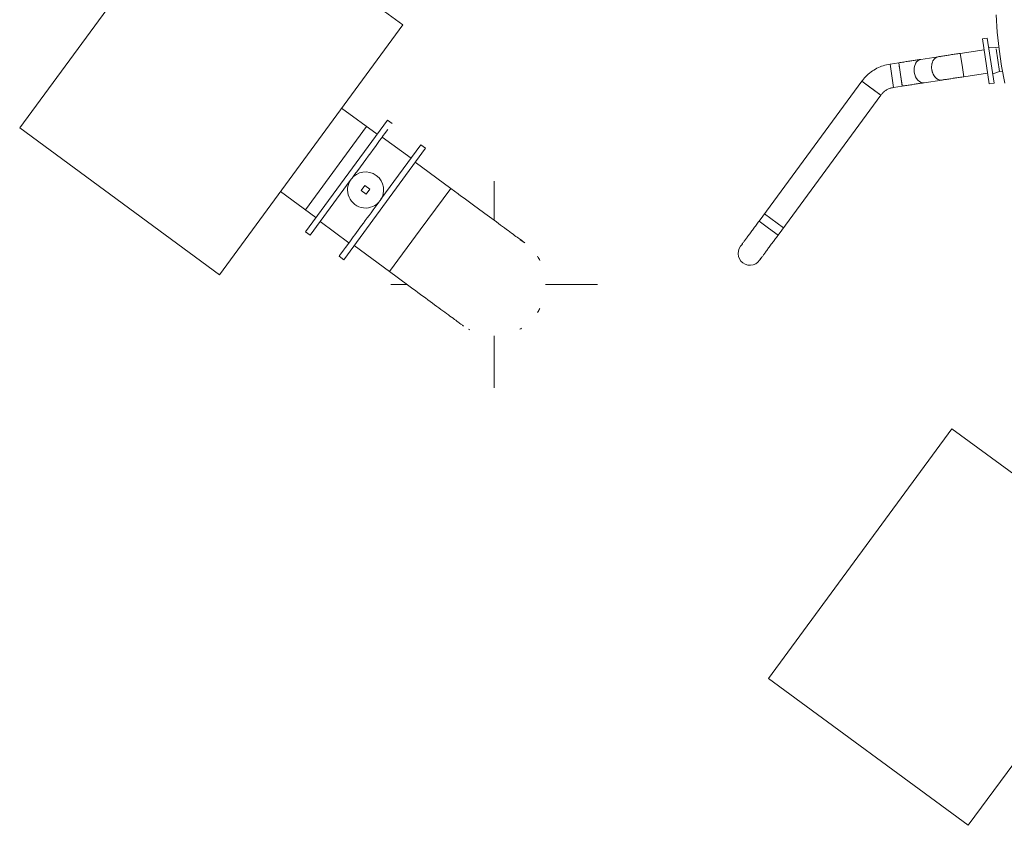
# Model space of a CAD drawing. Header units: metres. Extents: x 135583 to 135939, y 457896 to 458258.
# Tile 430 of 599: x 135773.28 to 135778.05, y 458006.84 to 458010.74. Entities that reach past the tile are written whole.
import ezdxf

# ---------------------------------------------------------------- set-up
doc = ezdxf.new("R2010")
doc.units = ezdxf.units.M
doc.linetypes.add('Hidden', pattern=[4, 2, -2])
doc.layers.add('NIEUWE INSTALLATIE', color=250, linetype='Continuous', lineweight=0)

msp = doc.modelspace()

# ---------------------------------------------------------------- linework, layer by layer
at = {"layer": 'NIEUWE INSTALLATIE'}
for p, q in [((135774.1663, 458011.428), (135773.2782, 458010.2191)), ((135775.1334, 458010.7175), (135774.1663, 458011.428)), ((135774.2453, 458009.5087), (135775.1334, 458010.7175)), ((135777.9639, 458010.6536), (135777.9402, 458010.65)), ((135777.9735, 458010.4326), (135777.9402, 458010.65)), ((135777.9972, 458010.4363), (135777.9639, 458010.6536)), ((135777.9482, 458010.5978), (135777.8327, 458010.5801)), ((135778.0052, 458010.6083), (135777.9707, 458010.6093)), ((135778.0211, 458010.6108), (135778.0052, 458010.6083)), ((135778.023, 458010.4918), (135778.0061, 458010.6026)), ((135777.5349, 458010.5346), (135777.4927, 458010.5281)), ((135777.5349, 458010.5346), (135777.5435, 458010.4781)), ((135777.7262, 458010.5638), (135777.6414, 458010.5509)), ((135777.8413, 458010.5236), (135777.8327, 458010.5801)), ((135777.8327, 458010.5801), (135777.8413, 458010.5236)), ((135777.5014, 458010.4717), (135777.4927, 458010.5281)), ((135777.4927, 458010.5281), (135777.51, 458010.4152)), ((135777.85, 458010.4672), (135777.8413, 458010.5236)), ((135777.8413, 458010.5236), (135777.85, 458010.4672)), ((135777.9904, 458010.4806), (135778.023, 458010.4918)), ((135778.023, 458010.4918), (135778.0395, 458010.4943)), ((135777.3555, 458010.4451), (135776.8584, 458009.7684)), ((135777.3555, 458010.4451), (135777.4016, 458010.4112)), ((135777.4477, 458010.3774), (135777.3555, 458010.4451)), ((135777.51, 458010.4152), (135777.5014, 458010.4717)), ((135777.5435, 458010.4781), (135777.5522, 458010.4216)), ((135777.6587, 458010.4379), (135777.7434, 458010.4509)), ((135777.85, 458010.4672), (135777.9655, 458010.4848)), ((135777.4016, 458010.4112), (135777.4477, 458010.3774)), ((135777.51, 458010.4152), (135777.5522, 458010.4216)), ((135777.9735, 458010.4326), (135777.9972, 458010.4363)), ((135776.9505, 458009.7008), (135777.4477, 458010.3774)), ((135775.009, 458010.1884), (135774.8373, 458010.3146)), ((135774.6626, 458009.717), (135775.0593, 458010.2569)), ((135775.0819, 458010.2404), (135775.0593, 458010.2569)), ((135773.2782, 458010.2191), (135774.2453, 458009.5087)), ((135775.1733, 458010.0727), (135775.0339, 458010.1751)), ((135775.1733, 458010.0727), (135775.0339, 458010.1751)), ((135774.8472, 458009.5814), (135775.2439, 458010.1214)), ((135775.2213, 458010.1379), (135775.0274, 458009.8741)), ((135775.2439, 458010.1214), (135775.2213, 458010.1379)), ((135775.3652, 458009.9267), (135775.1935, 458010.0529)), ((135774.6852, 458009.7004), (135774.879, 458009.9643)), ((135775.5758, 458009.7718), (135775.5758, 458009.9618)), ((135774.95, 458009.9401), (135774.9323, 458009.916)), ((135774.9323, 458009.916), (135774.9564, 458009.8982)), ((135774.9742, 458009.9224), (135774.95, 458009.9401)), ((135774.9564, 458009.8982), (135774.9742, 458009.9224)), ((135775.3652, 458009.9267), (135775.2172, 458009.7253)), ((135775.2172, 458009.7253), (135775.3652, 458009.9267)), ((135775.4014, 458009.9001), (135775.3652, 458009.9267)), ((135774.5413, 458009.9116), (135774.7129, 458009.7855)), ((135774.7331, 458009.7657), (135774.8726, 458009.6633)), ((135774.7331, 458009.7657), (135774.8726, 458009.6633)), ((135775.2172, 458009.7253), (135775.0691, 458009.5238)), ((135775.0691, 458009.5238), (135775.2172, 458009.7253)), ((135776.9045, 458009.7346), (135776.8584, 458009.7684)), ((135776.8584, 458009.7684), (135776.9045, 458009.7346)), ((135776.9505, 458009.7008), (135776.9045, 458009.7346)), ((135776.9045, 458009.7346), (135776.9505, 458009.7008)), ((135774.6626, 458009.717), (135774.6852, 458009.7004)), ((135774.8975, 458009.6499), (135775.0691, 458009.5238)), ((135774.8246, 458009.598), (135774.8472, 458009.5814)), ((135775.0691, 458009.5238), (135775.1054, 458009.4972)), ((135775.0758, 458009.4618), (135775.1536, 458009.4618)), ((135775.8249, 458009.4618), (135776.0758, 458009.4618)), ((135775.5758, 458008.9618), (135775.5758, 458009.2127)), ((135777.7928, 458008.7637), (135776.9047, 458007.5548)), ((135778.7599, 458008.0532), (135777.7928, 458008.7637)), ((135777.8717, 458006.8444), (135778.7599, 458008.0532)), ((135776.9047, 458007.5548), (135777.8717, 458006.8444))]:
    msp.add_line(p, q, dxfattribs=at)
at = {"layer": 'NIEUWE INSTALLATIE', "linetype": 'Hidden'}
for p, q in [((135774.6622, 458009.8228), (135774.9582, 458010.2257)), ((135774.6622, 458009.8228), (135774.9582, 458010.2257)), ((135776.9762, 458009.7358), (135776.8842, 458009.8034)), ((135776.9762, 458009.7358), (135776.8842, 458009.8034))]:
    msp.add_line(p, q, dxfattribs=at)
at = {"layer": 'NIEUWE INSTALLATIE', "flags": 128}
for points in [[(135778.0062, 458010.7659), (135778.0119, 458010.6829), (135778.0209, 458010.6003), (135778.0332, 458010.5181), (135778.0487, 458010.4364)], [(135777.5349, 458010.5346), (135777.5409, 458010.5355), (135777.5469, 458010.5364), (135777.5529, 458010.5374), (135777.5589, 458010.5383), (135777.5648, 458010.5392), (135777.5707, 458010.5401), (135777.5765, 458010.541), (135777.5823, 458010.5418), (135777.588, 458010.5427), (135777.5936, 458010.5436), (135777.5991, 458010.5444), (135777.6045, 458010.5452), (135777.6097, 458010.546), (135777.6149, 458010.5468), (135777.6199, 458010.5476), (135777.6249, 458010.5484), (135777.6296, 458010.5491), (135777.6342, 458010.5498), (135777.6387, 458010.5505), (135777.6414, 458010.5509)], [(135777.8327, 458010.5801), (135777.8267, 458010.5792), (135777.8206, 458010.5783), (135777.8146, 458010.5774), (135777.8087, 458010.5765), (135777.8027, 458010.5756), (135777.7969, 458010.5747), (135777.791, 458010.5738), (135777.7853, 458010.5729), (135777.7796, 458010.572), (135777.774, 458010.5712), (135777.7685, 458010.5703), (135777.7631, 458010.5695), (135777.7578, 458010.5687), (135777.7527, 458010.5679), (135777.7476, 458010.5671), (135777.7427, 458010.5664), (135777.7379, 458010.5657), (135777.7333, 458010.5649), (135777.7289, 458010.5643), (135777.7262, 458010.5638)], [(135777.4927, 458010.5281), (135777.4845, 458010.5267), (135777.4763, 458010.5249), (135777.4682, 458010.5229), (135777.4601, 458010.5205), (135777.4522, 458010.5177), (135777.4444, 458010.5147), (135777.4367, 458010.5113), (135777.4292, 458010.5077), (135777.4218, 458010.5037), (135777.4146, 458010.4995), (135777.4075, 458010.4949), (135777.4007, 458010.4901), (135777.394, 458010.485), (135777.3875, 458010.4797), (135777.3813, 458010.4741), (135777.3753, 458010.4682), (135777.3695, 458010.4621), (135777.364, 458010.4558), (135777.3587, 458010.4493), (135777.3555, 458010.4451)], [(135777.7434, 458010.4509), (135777.7478, 458010.4515), (135777.7523, 458010.4522), (135777.757, 458010.4529), (135777.7618, 458010.4537), (135777.7667, 458010.4544), (135777.7718, 458010.4552), (135777.777, 458010.456), (135777.7823, 458010.4568), (135777.7878, 458010.4576), (135777.7933, 458010.4585), (135777.799, 458010.4594), (135777.8047, 458010.4602), (135777.8104, 458010.4611), (135777.8163, 458010.462), (135777.8222, 458010.4629), (135777.8281, 458010.4638), (135777.8341, 458010.4647), (135777.8401, 458010.4656), (135777.8461, 458010.4666), (135777.85, 458010.4672)], [(135777.4477, 458010.3774), (135777.45, 458010.3804), (135777.4524, 458010.3834), (135777.455, 458010.3862), (135777.4576, 458010.3889), (135777.4604, 458010.3915), (135777.4633, 458010.394), (135777.4662, 458010.3964), (135777.4693, 458010.3987), (135777.4724, 458010.4008), (135777.4757, 458010.4028), (135777.479, 458010.4047), (135777.4824, 458010.4065), (135777.4858, 458010.4081), (135777.4893, 458010.4096), (135777.4929, 458010.4109), (135777.4965, 458010.4121), (135777.5002, 458010.4131), (135777.5039, 458010.414), (135777.5076, 458010.4148), (135777.51, 458010.4152)], [(135777.6587, 458010.4379), (135777.6543, 458010.4372), (135777.6498, 458010.4365), (135777.6452, 458010.4358), (135777.6404, 458010.4351), (135777.6354, 458010.4343), (135777.6303, 458010.4336), (135777.6251, 458010.4328), (135777.6198, 458010.4319), (135777.6143, 458010.4311), (135777.6088, 458010.4303), (135777.6032, 458010.4294), (135777.5975, 458010.4285), (135777.5917, 458010.4276), (135777.5858, 458010.4268), (135777.5799, 458010.4259), (135777.574, 458010.4249), (135777.568, 458010.424), (135777.562, 458010.4231), (135777.556, 458010.4222), (135777.5522, 458010.4216)], [(135775.7238, 458009.6633), (135775.7228, 458009.664), (135775.7215, 458009.665), (135775.7197, 458009.6663), (135775.7174, 458009.668), (135775.7146, 458009.6701), (135775.7112, 458009.6725), (135775.7074, 458009.6753), (135775.7031, 458009.6785), (135775.6984, 458009.682), (135775.6931, 458009.6858), (135775.6874, 458009.69), (135775.6812, 458009.6946), (135775.6746, 458009.6994), (135775.6675, 458009.7046), (135775.66, 458009.7101), (135775.6521, 458009.716), (135775.6438, 458009.7221), (135775.6351, 458009.7284), (135775.626, 458009.7351), (135775.6166, 458009.742), (135775.6068, 458009.7492), (135775.5967, 458009.7566), (135775.5863, 458009.7643), (135775.5756, 458009.7721), (135775.5646, 458009.7802), (135775.5534, 458009.7885), (135775.5419, 458009.7969), (135775.5302, 458009.8055), (135775.5183, 458009.8143), (135775.5061, 458009.8232), (135775.4939, 458009.8322), (135775.4814, 458009.8413), (135775.4689, 458009.8505), (135775.4562, 458009.8598), (135775.4435, 458009.8692), (135775.4307, 458009.8786), (135775.4178, 458009.8881), (135775.4049, 458009.8975), (135775.4014, 458009.9001)], [(135776.8584, 458009.7684), (135776.8548, 458009.7635), (135776.8512, 458009.7586), (135776.8476, 458009.7537), (135776.8441, 458009.7489), (135776.8405, 458009.744), (135776.837, 458009.7393), (135776.8335, 458009.7345), (135776.8301, 458009.7298), (135776.8266, 458009.7252), (135776.8233, 458009.7206), (135776.82, 458009.7161), (135776.8168, 458009.7117), (135776.8136, 458009.7074), (135776.8105, 458009.7032), (135776.8075, 458009.6991), (135776.8045, 458009.6951), (135776.8017, 458009.6912), (135776.7989, 458009.6875), (135776.7963, 458009.6838), (135776.7937, 458009.6803), (135776.7912, 458009.677), (135776.7889, 458009.6738), (135776.7866, 458009.6707), (135776.7845, 458009.6678), (135776.7825, 458009.6651), (135776.7806, 458009.6625), (135776.7789, 458009.6601), (135776.7772, 458009.6579), (135776.7757, 458009.6558), (135776.7743, 458009.654), (135776.7731, 458009.6523), (135776.772, 458009.6508), (135776.771, 458009.6495), (135776.7702, 458009.6483), (135776.7695, 458009.6474), (135776.769, 458009.6467), (135776.7683, 458009.6458)], [(135776.8603, 458009.578), (135776.861, 458009.5788), (135776.8615, 458009.5795), (135776.8621, 458009.5804), (135776.8629, 458009.5815), (135776.8638, 458009.5827), (135776.8649, 458009.5842), (135776.8661, 458009.5858), (135776.8674, 458009.5877), (135776.8689, 458009.5897), (135776.8705, 458009.5918), (135776.8722, 458009.5942), (135776.8741, 458009.5967), (135776.8761, 458009.5994), (135776.8782, 458009.6023), (135776.8804, 458009.6053), (135776.8827, 458009.6084), (135776.8851, 458009.6118), (135776.8877, 458009.6152), (135776.8903, 458009.6188), (135776.8931, 458009.6225), (135776.8959, 458009.6264), (135776.8988, 458009.6303), (135776.9018, 458009.6344), (135776.9049, 458009.6386), (135776.908, 458009.6429), (135776.9112, 458009.6473), (135776.9145, 458009.6517), (135776.9179, 458009.6563), (135776.9212, 458009.6609), (135776.9247, 458009.6656), (135776.9282, 458009.6703), (135776.9317, 458009.6751), (135776.9352, 458009.6799), (135776.9388, 458009.6848), (135776.9424, 458009.6896), (135776.946, 458009.6945), (135776.9496, 458009.6994), (135776.9505, 458009.7008)], [(135775.1054, 458009.4972), (135775.1183, 458009.4877), (135775.1312, 458009.4782), (135775.144, 458009.4688), (135775.1568, 458009.4594), (135775.1695, 458009.4501), (135775.182, 458009.4409), (135775.1945, 458009.4317), (135775.2068, 458009.4227), (135775.219, 458009.4137), (135775.2309, 458009.4049), (135775.2427, 458009.3963), (135775.2543, 458009.3878), (135775.2656, 458009.3795), (135775.2766, 458009.3714), (135775.2874, 458009.3634), (135775.2979, 458009.3557), (135775.3081, 458009.3482), (135775.318, 458009.341), (135775.3275, 458009.334), (135775.3367, 458009.3273), (135775.3455, 458009.3208), (135775.3539, 458009.3146), (135775.3619, 458009.3087), (135775.3695, 458009.3032), (135775.3767, 458009.2979), (135775.3834, 458009.2929), (135775.3897, 458009.2883), (135775.3956, 458009.284), (135775.4009, 458009.28), (135775.4059, 458009.2764), (135775.4103, 458009.2732), (135775.4142, 458009.2703), (135775.4177, 458009.2677), (135775.4206, 458009.2656), (135775.4231, 458009.2638), (135775.425, 458009.2624), (135775.4264, 458009.2613), (135775.4274, 458009.2606)]]:
    msp.add_lwpolyline(points, dxfattribs=at)
at = {"layer": 'NIEUWE INSTALLATIE'}
for centre, radius, start, end in [((135774.9532, 458009.9192), 0.0875, 143.696, 323.696), ((135774.9532, 458009.9192), 0.0875, 323.696, 143.696), ((135775.5758, 458009.4618), 0.25, 55.844, 60), ((135776.8143, 458009.6118), 0.0572, 128.696, 233.696), ((135775.5758, 458009.4618), 0.25, 27.5869, 32.9687), ((135775.5758, 458009.4618), 0.25, 327.32, 332.0729), ((135775.5758, 458009.4618), 0.25, 300, 302.0714), ((135775.5758, 458009.4618), 0.25, 240, 241.6876)]:
    msp.add_arc(centre, radius, start, end, dxfattribs=at)
for centre, major_axis, ratio, start_param, end_param in [((135777.5435, 458010.4781), (-0.0086, 0.0565), 0.000001, 6.283185, 7.853982), ((135777.6501, 458010.4944), (-0.0086, 0.0565), 0.707107, 0, 0.767982), ((135777.6501, 458010.4944), (-0.0086, 0.0565), 0.707107, 0, 0.767982), ((135777.7348, 458010.5074), (-0.0086, 0.0565), 0.707107, 6.021386, 7.322297), ((135777.7348, 458010.5074), (-0.0086, 0.0565), 0.707107, 0, 1.039111), ((135777.7348, 458010.5074), (-0.0086, 0.0565), 0.707107, 6.021386, 6.283185), ((135777.6501, 458010.4944), (-0.0086, 0.0565), 0.707107, 0.785398, 1.570796), ((135777.6501, 458010.4944), (-0.0086, 0.0565), 0.707107, 0.785398, 1.570796), ((135777.6501, 458010.4944), (-0.0086, 0.0565), 0.707107, 1.570796, 3.141593), ((135777.6501, 458010.4944), (-0.0086, 0.0565), 0.707107, 1.570796, 3.141593), ((135777.7348, 458010.5074), (-0.0086, 0.0565), 0.707107, 1.047198, 1.570796), ((135777.7348, 458010.5074), (-0.0086, 0.0565), 0.707107, 1.047198, 1.570796), ((135777.7348, 458010.5074), (-0.0086, 0.0565), 0.707107, 1.570796, 3.141593), ((135777.7348, 458010.5074), (-0.0086, 0.0565), 0.707107, 1.570796, 3.403392), ((135777.5435, 458010.4781), (-0.0086, 0.0565), 0.000001, 1.570796, 3.141592), ((135777.7348, 458010.5074), (-0.0086, 0.0565), 0.707107, 3.141593, 3.403392), ((135774.8835, 458009.9704), (-0.1983, -0.27), 0.000001, 3.60524, 4.689689), ((135775.0229, 458009.868), (-0.1983, -0.27), 0.000001, 4.735095, 6.306155), ((135776.8143, 458009.6118), (0.0429, 0.0378), 1, 3.35679, 5.189385)]:
    msp.add_ellipse(centre, major_axis=major_axis, ratio=ratio, start_param=start_param, end_param=end_param, dxfattribs=at)

doc.saveas('drawing.dxf')
